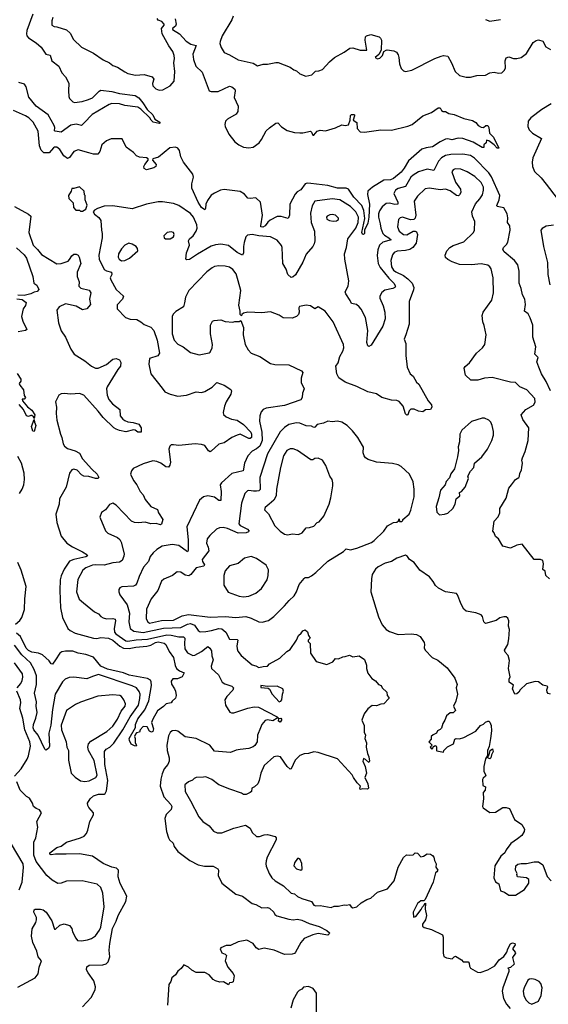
# Model space of a CAD drawing. Extents: x 2056909 to 2160450, y 827444 to 1016825.
# Tile 479 of 501: x 2126222 to 2131116, y 988792 to 997915. Entities that reach past the tile are written whole.
import ezdxf

# ---------------------------------------------------------------- set-up
doc = ezdxf.new("R2010")
doc.units = 0

msp = doc.modelspace()

# ---------------------------------------------------------------- linework, layer by layer
at = {"layer": '0CON10XD'}
for points in [[(2126343.3, 997965), (2126288.2, 997815), (2126284.6, 997785), (2126290, 997765), (2126305, 997747.3), (2126375, 997702.3), (2126421.3, 997661.3), (2126465, 997595.6), (2126506, 997586), (2126519.5, 997535), (2126584.7, 997484.7), (2126613.8, 997423.8), (2126646, 997385), (2126676.4, 997326.4), (2126672.9, 997255), (2126676, 997205), (2126684.4, 997184.4), (2126713.8, 997155), (2126728.3, 997148.3), (2126801.4, 997158.6), (2126860.8, 997175), (2126895, 997192.2), (2126956.9, 997253.1), (2126975, 997263.1), (2127075, 997249.5), (2127145, 997231.2), (2127292.9, 997212.9), (2127325, 997192.2), (2127363.5, 997145), (2127402.2, 997082.2), (2127454, 997035), (2127474.3, 996994.3), (2127520, 996965), (2127520, 996955), (2127515, 996953.8), (2127458, 996965), (2127438, 996985), (2127428, 997005), (2127345, 997086), (2127315, 997103.3), (2127195, 997120.6), (2127145, 997136.9), (2127075, 997137.3), (2127050.1, 997129.9), (2126892.6, 997037.4), (2126819.2, 996960.8), (2126795, 996936), (2126746.2, 996946.2), (2126695, 996937.7), (2126605, 996873.5), (2126551.7, 996881.7), (2126545.6, 996885.6), (2126547.1, 996915), (2126540.4, 996935), (2126485, 997034.7), (2126373.9, 997113.9), (2126307.3, 997197.3), (2126281.8, 997291.8), (2126266.4, 997316.4), (2126215, 997334.5)], [(2128197.9, 997947.9), (2128185.9, 997914.1), (2128098.1, 997765), (2128078.3, 997711.7), (2128075.8, 997695), (2128086.1, 997656.1), (2128115, 997610), (2128165, 997590), (2128244.2, 997544.2), (2128385, 997511.2), (2128425, 997487.5), (2128475, 997504), (2128517.3, 997502.7), (2128595, 997520), (2128615, 997519.2), (2128727.5, 997475), (2128759.3, 997449.3), (2128785, 997440), (2128815, 997413.8), (2128871.7, 997391.7), (2128925.9, 997404.1), (2128961.7, 997438.3), (2128992.5, 997442.5), (2129025, 997453.3), (2129090, 997525), (2129135.9, 997564.1), (2129225, 997613.8), (2129278.3, 997651.7), (2129305, 997653.8), (2129375, 997632.9), (2129437.5, 997632.5), (2129420, 997725), (2129423.3, 997755), (2129432.5, 997765), (2129473.2, 997776.8), (2129550.8, 997755), (2129562.5, 997745), (2129570.4, 997725), (2129567.5, 997632.5), (2129547.6, 997592.4), (2129512, 997565), (2129535, 997553.9), (2129555, 997560), (2129580.6, 997585), (2129595, 997620), (2129615, 997633.3), (2129625, 997636.7), (2129685, 997627.5), (2129710, 997615), (2129725, 997590), (2129733.3, 997565), (2129738.8, 997505), (2129753.9, 997463.9), (2129775, 997440), (2129793.9, 997433.9), (2129851.7, 997448.3), (2130065, 997556), (2130125, 997578.8), (2130145, 997583.8), (2130185, 997576), (2130220.8, 997515), (2130254.4, 997434.4), (2130295, 997398), (2130355, 997382.5), (2130395, 997382.5), (2130455, 997399.2), (2130535, 997400.6), (2130575, 997421.4), (2130615, 997429.2), (2130655, 997420), (2130685, 997424.3), (2130708.8, 997445), (2130720.8, 997465), (2130716.9, 997535), (2130727.1, 997562.9), (2130749.7, 997569.7), (2130795, 997557.1), (2130825, 997555.7), (2130865, 997566), (2130915, 997603.3), (2130976.2, 997705), (2131005, 997724), (2131025, 997728), (2131065, 997717.5), (2131092.6, 997662.6), (2131135, 997638.6)], [(2126528.6, 997935), (2126520, 997905), (2126521.2, 997865), (2126541.4, 997851.4), (2126565, 997849.4), (2126655, 997820.8), (2126690.9, 997790.9), (2126720.9, 997730.9), (2126795, 997660), (2126905, 997605.8), (2126995, 997544), (2127055, 997514), (2127085, 997491.2), (2127127.5, 997475), (2127195, 997430.8), (2127225, 997415.8), (2127295, 997400), (2127375, 997408.1), (2127448.8, 997385), (2127464.4, 997365), (2127453.3, 997325), (2127455, 997303.3), (2127483.4, 997273.4), (2127515, 997260.8), (2127547.5, 997265), (2127615, 997302), (2127651.9, 997345), (2127657.3, 997435), (2127648, 997515), (2127654.7, 997555), (2127652.1, 997585), (2127639.5, 997619.5), (2127601.8, 997671.8), (2127542.9, 997785), (2127536.7, 997835), (2127561.2, 997865), (2127561.2, 997875), (2127538.3, 997898.3), (2127505, 997912), (2127494.1, 997925)], [(2127662.7, 997922.7), (2127672.3, 997875), (2127665.2, 997854.8), (2127638, 997835), (2127637.5, 997825), (2127702, 997785), (2127762.5, 997715), (2127807.1, 997687.1), (2127856, 997675), (2127826.5, 997595), (2127830, 997545), (2127854.4, 997485), (2127910.3, 997430.3), (2127976.1, 997256.1), (2127995, 997248.8), (2128059.1, 997250.9), (2128165, 997298.1), (2128185, 997294.3), (2128212.9, 997272.9), (2128217.1, 997255), (2128208.6, 997195), (2128243.8, 997115), (2128241.2, 997065), (2128225, 997041.2), (2128146.1, 996993.9), (2128127.5, 996975), (2128120, 996945), (2128123.8, 996925), (2128158, 996855), (2128214.2, 996785), (2128252, 996755), (2128295, 996735.6), (2128345, 996728.5), (2128385, 996735.6), (2128440.8, 996775), (2128462.5, 996805), (2128503.3, 996885), (2128536, 996914), (2128595, 996956.7), (2128610.7, 996960.7), (2128645, 996922.5), (2128698.3, 996888.3), (2128765, 996870), (2128816.4, 996866.4), (2128845, 996866.2), (2128915, 996881.2), (2128924.1, 996874.1), (2128935, 996846.7), (2128945, 996846), (2128975, 996881.4), (2129005, 996892.5), (2129055, 996884), (2129145.9, 996914.1), (2129205, 996942.5), (2129236.4, 996936.4), (2129265, 996940), (2129282, 996985), (2129283.6, 997026.4), (2129294.5, 997035.5), (2129316, 997036), (2129323, 997033), (2129322.5, 997025), (2129308.8, 996985), (2129342.5, 996962.5), (2129346.7, 996906.7), (2129375, 996876.7), (2129415, 996873.8), (2129565, 996896), (2129665, 996891.2), (2129815, 996928.6), (2129855, 996944.2), (2129955, 997025.8), (2130035, 997056.2), (2130095, 997100), (2130115, 997098.8), (2130126.7, 997075), (2130144.1, 997064.1), (2130165, 997063.3), (2130195, 997046.2), (2130245, 997036.2), (2130335, 996998.8), (2130415, 996980), (2130445, 996962.5), (2130466.1, 996936.1), (2130495, 996918.8), (2130515, 996916.7), (2130537.5, 996935), (2130556.2, 996936.2), (2130565.9, 996915.9), (2130572, 996865), (2130607.8, 996827.8), (2130656.7, 996725), (2130643.3, 996725), (2130616.2, 996756.2), (2130565, 996792.5), (2130545, 996800), (2130540, 996775), (2130520, 996755), (2130518.3, 996731.7), (2130505, 996730), (2130419.4, 996779.4), (2130323.5, 996813.5), (2130282.7, 996817.3), (2130222.3, 996802.3), (2130185, 996810), (2130165, 996807.1), (2130115, 996784.4), (2130045, 996737.1), (2129985, 996729.4), (2129944.6, 996715.4), (2129822, 996608), (2129781.7, 996538.3)], [(2130535, 997916.2), (2130575, 997902), (2130673, 997917)], [(2131142.5, 997135), (2131055, 997083.8), (2130953.6, 997006.4), (2130930.4, 996975), (2130925.4, 996925), (2130939.5, 996895), (2130968.6, 996865), (2131053.9, 996813.9), (2130972.3, 996635), (2130965.4, 996595), (2130968.9, 996555), (2130989.5, 996509.5), (2131050.2, 996450.2), (2131095, 996390.8), (2131330, 996085)], [(2129781.7, 996538.3), (2129755, 996502.7), (2129684.3, 996445), (2129655, 996432.9), (2129595, 996426.9), (2129488.5, 996365), (2129444.5, 996325), (2129441.8, 996295), (2129459.8, 996205), (2129454.7, 996085.3), (2129445, 996031.2), (2129414.2, 995965), (2129414, 995935), (2129405, 995923.8), (2129395, 995928.8), (2129389.4, 995945), (2129417.9, 996072.1), (2129408.7, 996148.7), (2129389.2, 996195), (2129315, 996272.1), (2129267.2, 996345), (2129245, 996353.8), (2129165, 996354.8), (2129075, 996378.4), (2128917.1, 996397.1), (2128885, 996400.4), (2128866.4, 996393.6), (2128825, 996338.5), (2128790.9, 996319.1), (2128771.3, 996298.7), (2128724.3, 996205), (2128720, 996105), (2128707.5, 996072.5), (2128643.2, 996093.2), (2128605, 996092.5), (2128540.9, 996059.1), (2128519.6, 996040.4), (2128494.4, 996005), (2128472.8, 995992.8), (2128456.2, 995995), (2128454.6, 996004.6), (2128470, 996105), (2128452.9, 996225), (2128410, 996265), (2128355, 996257.5), (2128335, 996260.6), (2128305, 996297.3), (2128265, 996322.3), (2128116.6, 996343.4), (2128080, 996335), (2128025, 996309.4), (2127995, 996288.6), (2127960.9, 996239.1), (2127945.4, 996205), (2127942, 996165), (2127935, 996153.8), (2127905, 996174.4), (2127875, 996223.1), (2127817.5, 996355), (2127816.4, 996395), (2127831.9, 996455), (2127826.7, 996485), (2127738.6, 996595), (2127714.3, 996645), (2127703, 996703), (2127685, 996726), (2127664.1, 996734.1), (2127612.1, 996727.9), (2127508.1, 996641.9), (2127455, 996626), (2127451.3, 996615), (2127484.6, 996575), (2127483.1, 996555), (2127465, 996541.8), (2127395, 996524.5), (2127375.8, 996535), (2127370.9, 996555), (2127379.6, 996575), (2127412.6, 996615), (2127411.4, 996625), (2127395, 996636), (2127332.1, 996642.1), (2127304.4, 996654.4), (2127275, 996686.2), (2127207.5, 996735), (2127171.7, 996811.7), (2127069.3, 996810.7), (2127025.9, 996794.1), (2126984.3, 996755.7), (2126964.2, 996695), (2126945, 996669.2), (2126905, 996668.6), (2126862, 996682), (2126765, 996710), (2126725, 996694.2), (2126685, 996637.3), (2126665, 996628.5), (2126632.1, 996655), (2126595, 996712.9), (2126565, 996733.1), (2126545, 996734.3), (2126535, 996728.6), (2126495, 996681.2), (2126445, 996682.8), (2126421.8, 996705), (2126406.5, 996745), (2126393.8, 996883.8), (2126347.1, 996965), (2126305.7, 997005), (2126275, 997025.6), (2126165, 997072.9)], [(2131137.3, 994475), (2131095, 994563.8), (2131052.5, 994635), (2131028, 994695), (2131010, 994745), (2131022.5, 994785), (2130990, 994815), (2131000, 994885), (2130974.4, 994974.4), (2130971.9, 995085), (2130948, 995152), (2130930.3, 995190.3), (2130895.9, 995215.9), (2130906.2, 995275), (2130897.5, 995325), (2130876.1, 995366.1), (2130865.8, 995425), (2130847.5, 995475), (2130845.6, 995585.6), (2130834.5, 995644.5), (2130802.7, 995682.7), (2130707.5, 995765), (2130693.8, 995785), (2130701.2, 995805), (2130728.3, 995831.7), (2130740.9, 995855), (2130762.7, 995965), (2130758.6, 996005), (2130737.1, 996035), (2130741.8, 996078.2), (2130734.6, 996115), (2130703.4, 996173.4), (2130642, 996185), (2130640, 996195), (2130661.1, 996245), (2130666.2, 996285), (2130589.7, 996459.7), (2130565.2, 996495.1), (2130432.3, 996632.3), (2130395, 996656.2), (2130325, 996668.9), (2130215, 996667.6), (2130163.9, 996656.1), (2130126.2, 996633.8), (2130099.1, 996605), (2130055, 996516.9), (2129995, 996530), (2129913.9, 996506.1), (2129865, 996476), (2129842.8, 996455), (2129795, 996370), (2129725, 996350), (2129700, 996335), (2129684.6, 996305), (2129724.6, 996225), (2129724.4, 996205.6), (2129696.1, 996203.9), (2129645, 996215.4), (2129615, 996211.5), (2129578.8, 996181.2), (2129554.6, 996145), (2129543.8, 996116.2), (2129542.7, 996085), (2129560.3, 996025), (2129564.8, 995984.8), (2129584.7, 995935), (2129598.9, 995918.9), (2129640.9, 995895), (2129662, 995875), (2129585, 995852.8), (2129553.4, 995826.6), (2129537.3, 995782.7), (2129531.1, 995731.1), (2129540.3, 995655), (2129558.3, 995618.3), (2129639.6, 995519.6), (2129686.7, 995475), (2129700.8, 995445), (2129695, 995434.2), (2129676.6, 995423.4), (2129601.3, 995408.7), (2129573.6, 995386.4), (2129555.8, 995355), (2129557.1, 995335), (2129587.8, 995265), (2129603.6, 995205), (2129604.4, 995145), (2129584.5, 995075), (2129475, 994900), (2129455, 994886.7), (2129445, 994893.3), (2129436.7, 994925), (2129444.6, 995035), (2129423.5, 995155), (2129385, 995232), (2129365.4, 995255.4), (2129340, 995275), (2129295.7, 995285.7), (2129283.1, 995313.1), (2129241.5, 995375), (2129234.4, 995395), (2129262.4, 995447.6), (2129269.4, 995495), (2129232.9, 995695), (2129228.9, 995745), (2129246.8, 995803.2), (2129259.7, 995885), (2129335, 995983.8), (2129357.1, 996035), (2129358.3, 996085), (2129335.8, 996135), (2129285, 996184.1), (2129185, 996245.3), (2129115, 996253.9), (2128955, 996234.2), (2128930.5, 996189.5), (2128916, 996124), (2128920.4, 996035), (2128950.8, 995955), (2128954, 995865), (2128948.8, 995838.8), (2128936.8, 995813.2), (2128875, 995743.8), (2128845, 995670), (2128775, 995552), (2128755, 995534.2), (2128735, 995528), (2128704.3, 995554.3), (2128690, 995605), (2128659.2, 995655), (2128651.1, 995805), (2128644.6, 995824.6), (2128605, 995871.2), (2128545, 995902.7), (2128435, 995911.6), (2128374.4, 995925.6), (2128330, 995920), (2128315, 995903.8), (2128299.4, 995850.6), (2128293.6, 995813.6), (2128295.6, 995754.4), (2128285, 995734), (2128235, 995758.5), (2128155, 995824.2), (2128085, 995836.9), (2128035, 995830.5), (2127995, 995817.5), (2127867.1, 995742.9), (2127795, 995693.5), (2127769.3, 995689.3), (2127760, 995695), (2127766.9, 995755), (2127794.2, 995825), (2127786.2, 995865), (2127795.6, 995885), (2127827.5, 995912.5), (2127857.5, 995955), (2127866.4, 995985), (2127862.2, 996015), (2127832.9, 996085), (2127805, 996120.9), (2127694.6, 996194.6), (2127645, 996212.9), (2127545, 996228.1), (2127505, 996227.8), (2127395, 996206.2), (2127265, 996163.1), (2127085, 996192), (2127003.6, 996186.4), (2126943, 996167), (2126915, 996150), (2126902.5, 996135), (2126913.6, 996113.6), (2126953.9, 996083.9), (2126974, 996055), (2126978.2, 995965), (2126985.5, 995935), (2126986.2, 995895), (2126954.6, 995735), (2126957.5, 995695), (2127005, 995600.5), (2127025, 995586.8), (2127072, 995575), (2127075.6, 995555), (2127060.4, 995525), (2127065, 995504), (2127116.2, 995415), (2127183.3, 995355), (2127173.3, 995325), (2127125, 995272.5), (2127124, 995235), (2127202.5, 995155), (2127245, 995142), (2127305.9, 995135.9), (2127345, 995116.2), (2127375, 995092), (2127436.6, 995066.6), (2127465, 995036.2), (2127494.4, 994945), (2127518, 994825), (2127500, 994800), (2127423.3, 994775), (2127418.6, 994725), (2127436, 994635), (2127541.4, 994501.4)], [(2131127.5, 992735), (2131094.2, 992764.2), (2131086.7, 992805), (2131065, 992820), (2131072.5, 992875), (2131066, 992906), (2131045, 992913.3), (2130984.2, 992914.2), (2130875, 993056.2), (2130825, 993046.2), (2130765, 993020), (2130696.4, 993036.4), (2130656.4, 993106.4), (2130627, 993127), (2130615, 993160), (2130602.5, 993175), (2130615, 993270), (2130650.7, 993309.3), (2130666.7, 993345), (2130666.7, 993385), (2130725, 993482.5), (2130751.2, 993575), (2130775.7, 993604.3), (2130812.5, 993655), (2130843.3, 993675), (2130848.8, 993685), (2130851.2, 993715), (2130867.3, 993742.7), (2130872, 993765), (2130878, 993805), (2130872, 993835), (2130876, 993855), (2130902, 993915), (2130930.8, 994015), (2130935.7, 994135), (2130879.8, 994209.8), (2130865.8, 994255), (2130908, 994302), (2130979.2, 994345), (2130995, 994372.5), (2130992.9, 994405), (2130916, 994485), (2130853.3, 994515), (2130812.3, 994552.3), (2130765, 994556), (2130595, 994599.4), (2130525, 994592.5), (2130465, 994574.2), (2130397.5, 994575), (2130350.3, 994620.3), (2130336, 994685), (2130345, 994702), (2130386.2, 994735), (2130452.5, 994825), (2130508, 994875), (2130527.5, 994905), (2130540.8, 994995), (2130522.7, 995082.7), (2130510, 995115), (2130504, 995175), (2130514, 995205), (2130594.5, 995315.5), (2130610, 995385), (2130606.2, 995525), (2130586.2, 995606.2), (2130575, 995626), (2130555, 995641.9), (2130495, 995652), (2130405, 995645.3), (2130295, 995647.8), (2130225, 995670.9), (2130185, 995692.9), (2130165, 995711.2), (2130162.1, 995732.1), (2130175.5, 995775), (2130203.1, 995805), (2130235, 995824.5), (2130335, 995856.5), (2130422.9, 995945), (2130432.9, 995965), (2130436.7, 996045), (2130414.3, 996095), (2130407.8, 996135), (2130441.2, 996208.8), (2130483.3, 996256.7), (2130506.5, 996293.5), (2130516.9, 996335), (2130515.4, 996365), (2130495, 996406.9), (2130435, 996462.7), (2130365, 996506.2), (2130305, 996530.4), (2130255, 996532.5), (2130235, 996522.9), (2130223.5, 996505), (2130258.4, 996408.4), (2130304.3, 996345), (2130307.1, 996315), (2130295, 996291.2), (2130285, 996284), (2130265, 996285.7), (2130208.9, 996328.9), (2130165, 996344.5), (2130115, 996337.3), (2130015.7, 996354.3), (2129975, 996348), (2129905, 996281.4), (2129874.4, 996235), (2129888.9, 996105), (2129883.7, 996076.3), (2129870.8, 996065), (2129840.8, 996060.8), (2129765, 996085.4), (2129745, 996080.5), (2129730.5, 996065), (2129720.4, 995995), (2129734.6, 995955), (2129775, 995924.3), (2129805, 995923.2), (2129865, 995956.8), (2129885, 995955.5), (2129895, 995948.5), (2129905.3, 995925), (2129894.1, 995845.9), (2129862.2, 995805), (2129835, 995787.3), (2129795, 995777.7), (2129718, 995772), (2129690.6, 995759.4), (2129672.9, 995737.1), (2129656.8, 995685), (2129665.3, 995625), (2129682.9, 995595), (2129705, 995578.1), (2129775, 995546.1), (2129815, 995515.4), (2129855.4, 995475), (2129871.8, 995435), (2129868.5, 995411.5), (2129827.8, 995305), (2129829.4, 995095), (2129796.1, 994993.9), (2129782, 994955), (2129795.9, 994915.9), (2129796, 994805), (2129810, 994695), (2129838.8, 994635), (2129865, 994611.2), (2129895, 994556.7), (2129918.8, 994538.8), (2130004.3, 994384.3), (2130035.4, 994345.4), (2130038.1, 994325), (2130025, 994302), (2129980.7, 994299.3), (2129955, 994283.3), (2129915, 994286.7), (2129875, 994306.7), (2129845, 994306.2), (2129828.8, 994291.2), (2129816, 994255), (2129805, 994252), (2129795, 994262.5), (2129772, 994335), (2129735, 994378.8), (2129715, 994388), (2129665, 994391.4), (2129575, 994414.3), (2129525, 994450), (2129445, 994465.7), (2129345, 994517.5), (2129235, 994557.5), (2129177.9, 994597.9), (2129157, 994633), (2129150, 994705), (2129172, 994735), (2129185.8, 994795), (2129212.9, 994845), (2129222.5, 994875), (2129220.8, 994905), (2129124.3, 995115), (2129050, 995215), (2128985, 995256), (2128955, 995237.1), (2128915, 995264), (2128875, 995268.8), (2128811.7, 995258.3), (2128806, 995245), (2128810, 995205), (2128802, 995185), (2128785, 995166.2), (2128745, 995149.2), (2128661.7, 995151.7), (2128625, 995178), (2128545, 995208.8), (2128465, 995198), (2128335, 995206.7), (2128293, 995197), (2128280, 995185), (2128275, 995170), (2128262.5, 995185), (2128262.5, 995215), (2128250.8, 995270.8), (2128269.5, 995405), (2128245.4, 995495), (2128225, 995560.8), (2128195, 995601.4), (2128165, 995621.4), (2128125, 995632.9), (2128065.8, 995634.2), (2128025, 995627.5), (2128005, 995617.5), (2127955, 995578), (2127786.7, 995405), (2127756.7, 995345), (2127749.3, 995290.7), (2127737.5, 995255), (2127668.3, 995211.7), (2127643.2, 995186.8), (2127633.1, 995165), (2127634.6, 995004.6), (2127652.2, 994945), (2127685, 994908.9), (2127735, 994884.3), (2127802.2, 994832.2), (2127885, 994811.4), (2127975, 994829.2), (2127985, 994836.2), (2128004.3, 994875), (2128007.1, 994905), (2127990, 995005), (2127988, 995055), (2127990, 995085), (2128008.3, 995121.7), (2128021.7, 995128.3), (2128085, 995133.3), (2128125, 995120), (2128196.2, 995113.8), (2128215, 995120), (2128255, 995120), (2128268.3, 995128.3), (2128293, 995063), (2128291.2, 994995), (2128311.2, 994905), (2128336.7, 994855), (2128365, 994826.2), (2128445, 994796), (2128545, 994729.2), (2128585, 994719.4), (2128715, 994718.6), (2128831.2, 994661.2), (2128843.8, 994645), (2128828.8, 994595), (2128828.8, 994555), (2128856.2, 994495), (2128840, 994455), (2128837.5, 994415), (2128825.5, 994394.5), (2128675, 994339.2), (2128504.4, 994315.6), (2128475, 994302), (2128458.5, 994281.5), (2128445.7, 994245), (2128443.3, 994195), (2128464.2, 994094.2), (2128466.5, 994015), (2128447, 993965), (2128415, 993937.6), (2128373.6, 993916.4), (2128334.5, 993875), (2128302.1, 993805), (2128290.8, 993735), (2128185, 993711.9), (2128089.2, 993625), (2128079.4, 993605), (2128086.9, 993545), (2128085, 993461.2), (2128065, 993461.1), (2128025, 993491.1), (2127965, 993504.2), (2127924.1, 993495.9), (2127885.9, 993464.1), (2127770.6, 993215), (2127781.6, 993095), (2127782.1, 992997.9), (2127775.8, 992985), (2127695, 993044.6), (2127635, 993051.2), (2127541.8, 993038.2), (2127492.8, 993007.2), (2127458, 992975), (2127429.7, 992940.3), (2127416, 992895), (2127368.7, 992841.3), (2127326.9, 992755), (2127307.9, 992695), (2127295, 992676.7), (2127275, 992665.5), (2127168.8, 992661.2), (2127148.8, 992651.2), (2127140, 992635), (2127138.8, 992615), (2127148, 992585), (2127217.3, 992495), (2127237.9, 992415), (2127234, 992335), (2127244.7, 992274.7), (2127280.1, 992250.1), (2127365, 992237.1), (2127555, 992278.6), (2127715, 992283.4), (2127775, 992314.8), (2127805, 992321.5), (2127840.8, 992305), (2127873.5, 992255), (2127894, 992244), (2127945, 992245.3), (2127996.9, 992256.9)], [(2126785, 996140), (2126805, 996142.5), (2126835, 996160), (2126847, 996197), (2126830, 996245), (2126830, 996285), (2126823, 996293), (2126820, 996325), (2126775, 996367.5), (2126725, 996350), (2126705, 996350), (2126700, 996325), (2126673, 996287), (2126678.3, 996258.3), (2126718.3, 996218.3), (2126720, 996175), (2126741.7, 996151.7), (2126775, 996150), (2126785, 996140)], [(2126173.7, 996183.7), (2126305, 996113.3), (2126325.4, 996095.4), (2126306, 995945), (2126345.8, 995825), (2126386.7, 995786.7), (2126425, 995738.6), (2126565, 995652.5), (2126607.5, 995655), (2126671.1, 995678.9), (2126685, 995692), (2126705, 995728), (2126725, 995741.4), (2126745, 995742.5), (2126764.3, 995734.3), (2126774.3, 995715), (2126787.1, 995655), (2126755.5, 995575), (2126754.6, 995534.6), (2126774.3, 995485), (2126768.8, 995445), (2126789.2, 995429.2), (2126865, 995408), (2126880.8, 995385), (2126870, 995325), (2126877.5, 995275), (2126845, 995236), (2126805, 995227.5), (2126745, 995261.9), (2126645, 995283.1), (2126586.7, 995255), (2126566.7, 995225), (2126580.6, 995105), (2126605, 995031.2), (2126646.2, 994975), (2126695, 994862.5), (2126726.2, 994815), (2126825, 994754), (2126886.7, 994705), (2126925, 994686), (2126950, 994685), (2127025, 994722), (2127085, 994769.2), (2127115, 994776), (2127146.7, 994765), (2127158.3, 994738.3), (2127156.1, 994706.1), (2127130, 994675), (2127032, 994515), (2127026, 994495), (2127032, 994435), (2127048.8, 994395), (2127081.2, 994355), (2127148.8, 994305), (2127153.8, 994245), (2127176.2, 994215), (2127195, 994200.8), (2127225, 994190), (2127274.3, 994184.3), (2127325, 994168.8), (2127346.7, 994135), (2127347.5, 994095), (2127315, 994092.7), (2127290.9, 994110.9), (2127275, 994114.4), (2127205, 994097.8), (2127145, 994108), (2127115, 994120.6), (2127093.1, 994135), (2126995, 994230), (2126949, 994289), (2126815, 994436.2), (2126775, 994451.1), (2126695, 994444.3), (2126635, 994451.2), (2126605, 994450), (2126585, 994437.5), (2126553.8, 994375), (2126563.9, 994323.9), (2126560.8, 994265), (2126566.9, 994205), (2126598.9, 994075), (2126611.9, 994045), (2126624.4, 993985), (2126637.1, 993965), (2126665, 993943.3), (2126735, 993921.5), (2126775, 993897.8), (2126802.7, 993845), (2126889.5, 993749.5), (2126939.2, 993705), (2126956, 993675), (2126945, 993663.8), (2126925, 993664.3), (2126862.8, 993682.8), (2126817.3, 993687.3), (2126795, 993699.2), (2126755, 993741.8), (2126725, 993750), (2126705.8, 993745), (2126683.2, 993715), (2126653.1, 993585), (2126591.4, 993475), (2126588.6, 993425), (2126555.6, 993335), (2126565.5, 993255.5), (2126605, 993131.2), (2126657.5, 993065), (2126711.4, 993031.4), (2126805, 992985.5), (2126845, 992959.2), (2126848.8, 992948.8), (2126835, 992937.5), (2126724.8, 992915.2), (2126685, 992897.5), (2126633.4, 992825), (2126605, 992762), (2126595.9, 992725), (2126593.1, 992625), (2126600.5, 992465), (2126617.2, 992375), (2126668.2, 992275), (2126688.9, 992255), (2126735, 992230), (2126905, 992184.4), (2126935, 992181.9), (2126975, 992190.3), (2127045, 992185.2), (2127084.6, 992165), (2127149.9, 992109.9), (2127182.2, 992092.2), (2127235, 992089.1), (2127298.7, 992101.3), (2127400.5, 992109.5), (2127435, 992119), (2127479.6, 992145), (2127505, 992151.5), (2127558.6, 992138.6), (2127574.6, 992125), (2127605, 992062.5), (2127645.3, 992005.3), (2127661.3, 991931.3), (2127672.9, 991905), (2127701.7, 991881.7), (2127744, 991865), (2127725, 991826.2), (2127682.1, 991807.9), (2127641.2, 991808.8), (2127625, 991786.7), (2127627.2, 991757.2), (2127656.9, 991715), (2127665, 991692.5), (2127672.5, 991655), (2127665, 991627.5), (2127635, 991602.5), (2127623.8, 991585), (2127578.8, 991575), (2127555, 991550.8), (2127497.4, 991512.6), (2127454, 991435), (2127443.8, 991405), (2127461.4, 991345), (2127455, 991318.8), (2127443.9, 991313.9), (2127425, 991323.3), (2127402.5, 991362.5), (2127365, 991366.7), (2127337.5, 991335), (2127330, 991315), (2127305, 991306.2), (2127294.1, 991295.9), (2127283.8, 991275), (2127291.2, 991255), (2127292.5, 991215), (2127302.5, 991195), (2127300, 991185), (2127285, 991186.7), (2127254.2, 991204.2), (2127237.9, 991237.9), (2127236.7, 991255), (2127294.3, 991355.7), (2127295.5, 991385), (2127315, 991438.1), (2127380.8, 991519.3), (2127417.5, 991605), (2127441.3, 991745), (2127440, 991780), (2127433.3, 991795), (2127405, 991812), (2127235, 991842.6), (2127182.3, 991862.3), (2127035, 991899), (2126974.7, 991925), (2126905, 992010), (2126835, 992033.7), (2126765, 992044.7), (2126715, 992064.6), (2126645, 992063.9), (2126612.4, 992057.6), (2126595, 992044.4), (2126554.6, 991985.4), (2126525, 991943.8), (2126515, 991946.2), (2126496, 991976), (2126435, 992030.4), (2126395.3, 992045.3), (2126335, 992054.3), (2126305, 992069.6), (2126282.5, 992092.5), (2126229, 992199), (2126192.3, 992232.3)], [(2129125, 996049.1), (2129155, 996052.2), (2129173.8, 996065), (2129174, 996075), (2129145.3, 996105.3), (2129115, 996111.5), (2129092.4, 996107.6), (2129068.8, 996095), (2129062, 996085), (2129065.8, 996065.8), (2129090, 996055), (2129125, 996049.1)], [(2127615, 995884.2), (2127645, 995904), (2127652, 995925), (2127645, 995943.3), (2127625, 995951.2), (2127586.4, 995943.6), (2127558.3, 995911.7), (2127560, 995895), (2127572.5, 995885), (2127615, 995884.2)], [(2131165, 996012), (2131095, 996001.2), (2131059.5, 995980.5), (2131046, 995964), (2131070.9, 995815), (2131110, 995665), (2131110.6, 995555), (2131128.9, 995458.9)], [(2126191.9, 995801.9), (2126265, 995737.5), (2126285.3, 995705), (2126342.9, 995535), (2126354.5, 995474.5), (2126380, 995455), (2126398.8, 995415), (2126385, 995397.5), (2126355, 995390), (2126326, 995374), (2126265, 995361.1), (2126205, 995362.5)], [(2127165, 995680), (2127195, 995682.9), (2127238.8, 995705), (2127315, 995772.5), (2127313.8, 995795), (2127300, 995815), (2127265, 995836), (2127233.6, 995843.6), (2127195, 995826.2), (2127165, 995791.2), (2127138.6, 995745), (2127134.4, 995715), (2127144.4, 995695), (2127165, 995680)], [(2126195, 995330), (2126245, 995322.9), (2126281.2, 995295), (2126275, 995267.5), (2126253.8, 995235), (2126240, 995165), (2126250.5, 995120.5), (2126287.5, 995045), (2126275.7, 995034.3), (2126208.1, 995021.9)], [(2126198.3, 994638.3), (2126233.3, 994585), (2126232.5, 994565), (2126217.5, 994545), (2126225, 994527.5), (2126257.5, 994485), (2126263, 994433), (2126276.7, 994415), (2126265, 994400), (2126245, 994400), (2126247.5, 994385), (2126295, 994328.8), (2126335, 994298), (2126363.8, 994255), (2126355, 994220), (2126350, 994235), (2126335, 994246.7), (2126325, 994248.8), (2126305, 994238), (2126285, 994246.2), (2126257.5, 994305), (2126218.6, 994348.6)], [(2127541.4, 994501.4), (2127565, 994466.7), (2127614.3, 994444.3), (2127685, 994427.1), (2127765.9, 994435.9), (2127855, 994467.5), (2127905, 994462.5), (2127935, 994470), (2128005, 994510.8), (2128046.4, 994553.6), (2128115, 994530), (2128178.3, 994488.3), (2128182.5, 994475), (2128176.7, 994445), (2128134.3, 994375), (2128117.5, 994335), (2128106.2, 994275), (2128108.3, 994258.3), (2128132.5, 994235), (2128184.2, 994214.2), (2128235, 994204), (2128295, 994163.1), (2128360.7, 994095), (2128368.6, 994075), (2128367.3, 994042.7), (2128356.1, 994033.9), (2128345, 994034.6), (2128265, 994074.4), (2128235, 994066.9), (2128185.6, 994044.4), (2128115, 993996), (2128065, 993982.5), (2127995, 993916.7), (2127985, 993912.5), (2127971.7, 993921.7), (2127935, 993969.2), (2127905, 993980.6), (2127845.6, 993985.6), (2127695, 993969.4), (2127647.6, 993977.6), (2127625, 993975.6), (2127611.9, 993965), (2127603.3, 993935), (2127618.1, 993815), (2127613.2, 993786.8), (2127599.7, 993770.3), (2127575, 993772), (2127527.6, 993807.6), (2127493.2, 993823.2), (2127455, 993829.2), (2127365, 993798.8), (2127273.6, 993756.4), (2127257.5, 993735), (2127247.5, 993705), (2127276.2, 993645), (2127306.2, 993605), (2127338, 993545), (2127364.4, 993514.4), (2127385, 993468.8), (2127435, 993404.4), (2127496.7, 993376.7), (2127508.6, 993345), (2127547.1, 993285), (2127535, 993242.5), (2127525, 993234.2), (2127485, 993246), (2127435, 993245.6), (2127385, 993258.2), (2127323.2, 993253.2), (2127285, 993255.4), (2127258.9, 993268.9), (2127115, 993416.9), (2127085, 993435.6), (2127055, 993424.2), (2127016, 993375), (2126979.7, 993350.3), (2126964.3, 993305), (2127018.1, 993178.1), (2127037.9, 993157.9), (2127128.9, 993118.9), (2127149.8, 993099.8), (2127163.1, 993073.1), (2127188.6, 992965), (2127187.1, 992945), (2127171.4, 992905), (2127145, 992888.5), (2127085, 992883.1), (2127005, 992861.8), (2126925, 992864.7), (2126895, 992860.2), (2126833.7, 992836.3), (2126806, 992814), (2126760.6, 992729.4), (2126749.2, 992615), (2126774.3, 992545), (2126812.4, 992512.4), (2126915, 992428.8), (2126950.9, 992410.9), (2126975, 992384.2), (2126993.7, 992373.7), (2127025, 992363.1), (2127085, 992366.9), (2127105, 992361.4), (2127110, 992345), (2127096.2, 992273.8), (2127099.4, 992239.4), (2127111.2, 992225), (2127205, 992159.3), (2127225, 992155.7), (2127300.4, 992169.6), (2127404.8, 992174.8), (2127585, 992216.2), (2127625, 992213.5), (2127695, 992197.4), (2127738.1, 992198.1), (2127752.7, 992185), (2127748.2, 992135), (2127752.2, 992085), (2127775, 992049.5), (2127825, 992025.5), (2127845, 992027.5), (2127905, 992062.1), (2127965, 992107.1), (2127983.1, 992093.1), (2127997.9, 992067.9), (2128002.7, 992022.7), (2128014.4, 991985), (2128007.5, 991965), (2127994.3, 991925), (2127997.5, 991905), (2128064.2, 991844.2), (2128098, 991778), (2128120.2, 991760.2), (2128185, 991739.5), (2128201.1, 991725), (2128196.9, 991703.1), (2128140, 991645), (2128121.2, 991615), (2128126.7, 991565), (2128168.3, 991498.3), (2128181.7, 991491.7), (2128205, 991492), (2128334.5, 991535.5), (2128392.1, 991547.9), (2128434.5, 991545.5), (2128607.5, 991455), (2128620, 991440), (2128640, 991445), (2128647.5, 991435), (2128647.5, 991425), (2128635, 991407.5), (2128617.5, 991415), (2128620, 991440), (2128605, 991442.5), (2128565, 991417.5), (2128515, 991428.6), (2128495, 991420.8), (2128464.6, 991385.4), (2128450.6, 991355), (2128424.2, 991285), (2128420.6, 991225), (2128399.3, 991190.7), (2128383.5, 991176.5), (2128345, 991161.1), (2128265, 991152.5), (2128225, 991145.8), (2128173.2, 991126.8), (2128025, 991139.2), (2127983, 991193), (2127855, 991256.7), (2127755, 991271.2), (2127685, 991322), (2127665, 991328.8), (2127635, 991326.2), (2127615, 991311.2), (2127598.9, 991281.1), (2127584.6, 991195), (2127587.5, 991145), (2127607.1, 991075), (2127607.1, 991045), (2127595, 991014), (2127561.4, 990975), (2127541.3, 990928.7), (2127527.9, 990877.9), (2127523.1, 990815), (2127555.4, 990715), (2127620.9, 990645), (2127632.1, 990625), (2127625, 990597.5), (2127577.4, 990552.6), (2127566.2, 990513.8), (2127582.9, 990392.9), (2127599.5, 990335), (2127610, 990315), (2127643.6, 990285), (2127651.5, 990255), (2127685, 990208.6), (2127798.8, 990125), (2127875, 990084.4), (2127933, 990073), (2128015, 990071.2), (2128057.7, 990047.7), (2128063.3, 990035), (2128059.2, 989985), (2128094.2, 989914.2), (2128223.3, 989813.3), (2128285, 989795.7), (2128375, 989725.6), (2128407.8, 989717.8), (2128465, 989687.5), (2128515, 989688.6), (2128535, 989682.5), (2128575, 989646), (2128583.5, 989623.5), (2128602.3, 989612.3), (2128715, 989580), (2128754.1, 989575.9), (2128795, 989580), (2128835, 989572.7), (2128901.1, 989541.1), (2128995, 989511.8), (2129066.4, 989476.4), (2129089.2, 989455), (2129088.8, 989445), (2129076.5, 989433.5), (2128985, 989450), (2128935, 989436.9), (2128857, 989403), (2128825.9, 989364.1), (2128775, 989276.2), (2128765, 989264), (2128745, 989256), (2128675, 989252.5), (2128577.5, 989295), (2128485, 989313.3), (2128435, 989300), (2128412, 989315), (2128384, 989355), (2128325, 989386), (2128245, 989371.2), (2128175, 989337.5), (2128133.6, 989336.4), (2128083, 989317), (2128077.5, 989305), (2128095, 989270), (2128126.1, 989256.1), (2128136.7, 989245), (2128123.3, 989195), (2128150, 989135), (2128197.3, 989077.3), (2128208, 989055), (2128198.3, 989001.7), (2128187, 988993), (2128165, 988990), (2128155, 988972.5), (2128109.3, 988999.3), (2128075, 988996.7), (2128035, 989008.8), (2128015, 989021.2), (2127975, 989066.2), (2127937.3, 989087.3), (2127925, 989088), (2127855, 989088), (2127815, 989110), (2127785, 989136.7), (2127743, 989157), (2127716.4, 989123.6), (2127685, 989100), (2127663.9, 989066.1), (2127631.2, 989038.8), (2127621.2, 989005), (2127604.3, 988975.7), (2127590, 988785)], [(2126355, 994100), (2126345, 994102.5), (2126332.5, 994145), (2126355, 994210), (2126358, 994185), (2126371.9, 994155), (2126355, 994100)], [(2130108.3, 993328.3), (2130155, 993333.3), (2130185, 993342.5), (2130232.5, 993385), (2130252.5, 993425), (2130263, 993477), (2130296.7, 993505), (2130292.5, 993535), (2130312.5, 993545), (2130345, 993582.5), (2130376.7, 993665), (2130372.5, 993685), (2130395, 993732.5), (2130426.7, 993765), (2130433.9, 993806.1), (2130501.2, 993865), (2130554.3, 993935.7), (2130592, 994015), (2130608, 994065), (2130609.5, 994099.5), (2130596.7, 994155), (2130583.3, 994185), (2130565, 994203.3), (2130525, 994222.5), (2130505, 994223.3), (2130405, 994191.2), (2130315, 994113.3), (2130297.1, 994075), (2130292.5, 994005), (2130281.7, 993958.3), (2130284, 993925), (2130276.7, 993865), (2130247.5, 993755), (2130215, 993707.5), (2130200.5, 993669.5), (2130170, 993635), (2130160, 993605), (2130116.7, 993555), (2130103.3, 993485), (2130077.5, 993405), (2130083, 993353), (2130108.3, 993328.3)], [(2127425, 992324.7), (2127535, 992348.1), (2127645, 992351.2), (2127725, 992392.9), (2127785, 992405.3), (2127985, 992380), (2128125, 992386.8), (2128222.4, 992377.6), (2128315, 992386.2), (2128365, 992370.9), (2128435, 992335.5), (2128465.9, 992334.1), (2128525, 992348), (2128574.5, 992385.5), (2128675, 992484.2), (2128715.8, 992535), (2128763.4, 992576.6), (2128785.6, 992614.4), (2128808.8, 992681.2), (2128855, 992736.2), (2128865, 992746.2), (2128895, 992748), (2128925, 992761.4), (2128965, 992792.9), (2129075, 992896.9), (2129220.8, 992989.2), (2129245, 993013.8), (2129285, 993002), (2129345, 993018), (2129478.6, 993071.4), (2129505, 993088.8), (2129593, 993177), (2129627.5, 993225), (2129683, 993257), (2129715, 993260), (2129728.3, 993271.7), (2129735, 993290), (2129740, 993265), (2129760, 993265), (2129770, 993275), (2129770, 993285), (2129827.5, 993335), (2129845, 993370), (2129874, 993495), (2129875.7, 993565), (2129863.9, 993633.9), (2129830, 993705), (2129755, 993776.7), (2129725, 993791.2), (2129675, 993803.8), (2129525, 993815.8), (2129449.3, 993839.3), (2129425, 993856.7), (2129412, 993875), (2129402.7, 993902.7), (2129403.8, 993955), (2129395, 993970), (2129354.1, 994044.1), (2129303.8, 994105), (2129255, 994156.2), (2129205, 994186.7), (2129165, 994196), (2129115, 994190.8), (2129075, 994195.8), (2129034.1, 994175.9), (2128976.4, 994163.6), (2128955, 994138.6), (2128945, 994135.7), (2128925, 994150), (2128875, 994151.9), (2128815.4, 994175.4), (2128785, 994180.6), (2128715, 994163.3), (2128675, 994136.9), (2128634, 994096), (2128517, 993893), (2128446.2, 993675), (2128448, 993562), (2128435, 993550.9), (2128415, 993546.5), (2128385.4, 993545.4), (2128345, 993554.2), (2128330.9, 993549.1), (2128305.8, 993524.2), (2128274.3, 993435), (2128250.6, 993245), (2128265, 993228.9), (2128331.4, 993195), (2128346.2, 993175), (2128341.4, 993168.6), (2128319.5, 993160.5), (2128245, 993157.1), (2128145, 993200), (2128105, 993210), (2128073, 993207), (2128045.7, 993194.3), (2127982.4, 993137.6), (2127959.2, 993105), (2127951.4, 993065), (2127968.6, 993028.6), (2127973.6, 992995), (2127912.5, 992915), (2127914.5, 992895), (2127931.9, 992865), (2127928, 992852), (2127855.8, 992835), (2127806.5, 992773.5), (2127787.4, 992762.6), (2127755, 992767.1), (2127715, 992797.5), (2127679.3, 992800.7), (2127635.5, 992764.5), (2127557.9, 992732.1), (2127535.8, 992714.2), (2127501.9, 992625), (2127440.9, 992549.1), (2127396.7, 992455), (2127394.5, 992365), (2127408.1, 992335), (2127425, 992324.7)], [(2128705, 993141.4), (2128745, 993150.8), (2128805, 993144.2), (2128838.3, 993161.7), (2128875, 993208), (2128905, 993208.8), (2128945, 993224), (2128975, 993256.2), (2128995.9, 993264.1), (2129037.5, 993315), (2129088, 993425), (2129104.3, 993485.7), (2129122, 993595), (2129121.2, 993625), (2129113.8, 993655), (2129094, 993685), (2129055.6, 993785.6), (2129025, 993833.8), (2128985, 993852), (2128955, 993848.1), (2128935, 993835.7), (2128916.9, 993836.9), (2128795, 993924.2), (2128755, 993938.5), (2128725, 993938.8), (2128696.9, 993925), (2128664.6, 993875), (2128635.6, 993765), (2128601.2, 993565), (2128596.6, 993503.4), (2128575.6, 993465), (2128532.9, 993427.1), (2128495.8, 993395), (2128490, 993375), (2128525, 993336.2), (2128585, 993226), (2128635, 993176), (2128675, 993149.2), (2128705, 993141.4)], [(2126221.2, 993525), (2126245.2, 993564.8), (2126260.2, 993605), (2126266.5, 993655), (2126262.8, 993715), (2126238.2, 993805), (2126205, 993866.9)], [(2128295, 992566.9), (2128345, 992572.9), (2128407.8, 992602.2), (2128462.5, 992645), (2128514, 992725), (2128524.2, 992765), (2128526.6, 992816.6), (2128502.7, 992862.7), (2128415, 992924), (2128365, 992940), (2128305, 992926), (2128243.6, 992876.4), (2128164, 992856), (2128125, 992808), (2128112.5, 992765), (2128111.2, 992675), (2128151.9, 992611.9), (2128255, 992572.9), (2128295, 992566.9)], [(2131135, 991666.2), (2131115, 991673.3), (2131106.7, 991685), (2131103.3, 991705), (2131111.2, 991735), (2131105, 991741.2), (2131065, 991750.8), (2131025, 991779.4), (2130995, 991783.1), (2130915, 991761.2), (2130855, 991706.2), (2130844, 991685), (2130825, 991670), (2130805, 991667.5), (2130786.2, 991715), (2130795, 991750), (2130755, 991777.5), (2130752.9, 991785), (2130752.5, 991805), (2130763.9, 991826.1), (2130748.8, 991905), (2130758.3, 991978.3), (2130743.3, 992025), (2130716.7, 992055), (2130710, 992075), (2130740, 992125), (2130751.7, 992178.3), (2130756.7, 992265), (2130748.8, 992295), (2130751.2, 992345), (2130740.5, 992370.5), (2130725, 992383.3), (2130705, 992383.8), (2130667.7, 992372.3), (2130635, 992350), (2130535, 992322), (2130518, 992335), (2130507.5, 992385), (2130495, 992402.5), (2130445, 992420), (2130355, 992433.8), (2130335, 992453.8), (2130308.8, 992498.8), (2130276.7, 992585), (2130265, 992600), (2130165, 992614), (2130098.3, 992648.3), (2130071.7, 992671.7), (2130049.7, 992709.7), (2130015, 992752), (2129926.1, 992816.1), (2129873.3, 992885), (2129832.5, 992915), (2129813, 992943), (2129795, 992952.5), (2129715, 992926.2), (2129665, 992896.7), (2129605, 992880), (2129540, 992845), (2129515.9, 992824.1), (2129486.7, 992775), (2129478.8, 992735), (2129474.2, 992615), (2129545, 992382.5), (2129577, 992307), (2129616.2, 992265), (2129645.7, 992245.7), (2129725, 992217.5), (2129845.7, 992224.3), (2129895, 992218.1), (2129930.2, 992200.2), (2129967.1, 992145), (2129970.8, 992125), (2129966, 992095), (2129976.2, 992075), (2130042.5, 992005), (2130092.3, 991982.3), (2130179.7, 991909.7), (2130251.2, 991815), (2130273.3, 991755), (2130263.8, 991725), (2130274, 991665), (2130259.7, 991600.3), (2130240, 991555), (2130257.5, 991515), (2130235, 991492.5), (2130208.3, 991491.7), (2130172.5, 991465), (2130158.8, 991425), (2130140, 991395), (2130128.3, 991351.7), (2130115, 991337.5), (2130090, 991325), (2130080, 991305), (2130049.3, 991290.7), (2130032.5, 991275), (2130031.7, 991248.3), (2130010, 991225), (2130040, 991195), (2130022.5, 991175), (2130035, 991160), (2130048.3, 991161.7), (2130051.7, 991178.3), (2130061.7, 991188.3), (2130075, 991190), (2130082.5, 991175), (2130080, 991145), (2130085, 991140), (2130145, 991130), (2130150, 991145), (2130175, 991170)], [(2126183.5, 992315), (2126225, 992348.8), (2126241.9, 992375), (2126268.4, 992451.6), (2126269.2, 992550.8), (2126282.5, 992665), (2126234.8, 992815), (2126205.5, 992885.5)], [(2127996.9, 992256.9), (2128065, 992273.8), (2128095, 992270), (2128129.6, 992239.6), (2128165, 992175.6), (2128235, 992173.8), (2128242, 992165), (2128233.3, 992115), (2128235.6, 992085), (2128243.4, 992063.4), (2128273.2, 992023.2), (2128375, 991936.7), (2128408.8, 991928.8), (2128435, 991913.3), (2128475, 991923.8), (2128515, 991924), (2128535, 991946), (2128631.1, 991998.9), (2128695, 992060), (2128725, 992080), (2128784.3, 992165), (2128805, 992210), (2128829.7, 992230.3), (2128845, 992253.8), (2128865, 992263.3), (2128886.7, 992245), (2128895, 992210), (2128912.5, 992185), (2128893.3, 992165), (2128893.8, 992155), (2128912, 992135), (2128914, 992045), (2128968.3, 991968.3), (2129065, 991941.2), (2129122.5, 991965), (2129145, 991997.5), (2129175, 991993.3), (2129215, 992013.3), (2129236.4, 992013.6), (2129276.2, 992026.2), (2129307, 992013), (2129365, 992020), (2129415, 991986.7), (2129432, 991935), (2129432.5, 991905), (2129445, 991861.2), (2129482.3, 991812.3), (2129515, 991790), (2129545, 991756.7), (2129570, 991745), (2129577.5, 991725), (2129620, 991685), (2129623.3, 991655), (2129640, 991635), (2129640, 991625), (2129595, 991576.7), (2129565, 991573.8), (2129525, 991558.8), (2129485, 991560), (2129445, 991530), (2129411.2, 991485), (2129391.2, 991425), (2129410, 991375), (2129412.5, 991315), (2129423.3, 991285), (2129416.7, 991255), (2129433.3, 991215), (2129430, 991175), (2129442.9, 991115), (2129455.6, 991085), (2129460, 991045), (2129455, 991032.5), (2129425, 991060), (2129405, 991070), (2129400, 991045), (2129420, 990995), (2129433.3, 990935), (2129416.7, 990895), (2129446.4, 990836.4), (2129452.5, 990795), (2129443, 990787), (2129395, 990790), (2129375, 990781.2), (2129371.2, 990795), (2129377.5, 990815), (2129345.8, 990845), (2129313.8, 990893.8), (2129300, 990920), (2129165, 991065.5), (2128985, 991124.5), (2128945, 991130.6), (2128895, 991115.6), (2128855, 991114), (2128815, 991096.2), (2128772, 991055), (2128735, 990973.3), (2128725, 990970), (2128698, 990995), (2128636.3, 991086.3), (2128605, 991092.9), (2128575, 991084.4), (2128484.6, 991005), (2128455.5, 990935), (2128439.2, 990865), (2128425.6, 990834.4), (2128395, 990806.7), (2128372.5, 990795), (2128367.5, 990765), (2128357.5, 990755), (2128320, 990735), (2128295, 990736.7), (2128275, 990750), (2128167.5, 990785), (2128066.4, 990826.4), (2128000, 990875), (2127945, 990901.4), (2127925, 990895.7), (2127855.7, 990894.3), (2127836.2, 990885), (2127821.4, 990868.6), (2127785, 990852.5), (2127750.8, 990825), (2127753.8, 990763.8), (2127805, 990678), (2127880.2, 990530.2), (2127916.6, 990486.6), (2127975.5, 990445.5), (2128016.4, 990396.4), (2128050.9, 990380.9), (2128095, 990380.9), (2128203.3, 990425), (2128311.7, 990451.7), (2128355.7, 990425.7), (2128374.2, 990384.2), (2128415, 990348.6), (2128442.1, 990347.9), (2128485, 990364.2), (2128515, 990365.6), (2128588, 990348), (2128598.1, 990335), (2128595.5, 990315), (2128514.5, 990155), (2128505, 990122.5), (2128500, 990095), (2128505, 990072.5), (2128532, 990005), (2128558, 989965), (2128588.8, 989935), (2128665, 989889.2), (2128735, 989823.3), (2128765, 989815.7), (2128795, 989792.5), (2128835, 989773.8), (2128923.6, 989743.6), (2128945, 989712.5), (2128963.6, 989703.6), (2129005, 989708.8), (2129105, 989690), (2129135, 989701.2), (2129175, 989701.4), (2129225, 989714), (2129248.8, 989711.2), (2129275, 989717.5), (2129290, 989695), (2129305, 989687.5), (2129344.2, 989695.8), (2129385, 989731.9), (2129437.6, 989762.4), (2129473.8, 989775), (2129535, 989830.8), (2129626.2, 989863.8), (2129688.6, 989935), (2129725.6, 990064.4), (2129775, 990152.5), (2129802.3, 990177.7), (2129835, 990173.8), (2129865, 990178.8), (2129884.1, 990195.9), (2129905, 990192), (2129935, 990158.8), (2129960, 990165), (2129995, 990186.7), (2130025, 990182.5), (2130045, 990172.5), (2130057.5, 990155), (2130062.5, 990125), (2130076.7, 990095), (2130073.6, 990063.6), (2130092, 990035), (2130085, 990020), (2130070.5, 990009.5), (2130050, 989925), (2129977, 989763), (2129965, 989750), (2129935, 989750), (2129903.8, 989725), (2129866.2, 989645), (2129868.3, 989598.3), (2129888.8, 989605), (2129938.8, 989671.2), (2129950, 989695), (2129968.3, 989711.7), (2129972.5, 989727.5), (2129978.3, 989728.3), (2129976.2, 989675), (2129987.5, 989615), (2129980, 989575), (2129950.8, 989535), (2129951.2, 989515), (2129967.5, 989505), (2130035, 989486.7), (2130136.7, 989435), (2130142, 989415), (2130143.8, 989265), (2130150, 989235), (2130173, 989223), (2130225, 989212.5), (2130245, 989233.3), (2130258.3, 989238.3), (2130312.5, 989205), (2130327, 989187), (2130375.8, 989185.8), (2130384.1, 989174.1), (2130385.6, 989145), (2130395, 989126), (2130459.7, 989089.7), (2130485, 989086), (2130555, 989111.4), (2130620.5, 989149.5), (2130661.2, 989205), (2130704, 989235), (2130732, 989275), (2130740, 989305), (2130765, 989354), (2130785, 989362), (2130805.7, 989355.7), (2130808, 989345), (2130785.8, 989305), (2130810, 989275), (2130811.2, 989265), (2130783.8, 989226.2), (2130800, 989165), (2130765, 989133.8), (2130742.5, 989127.5), (2130749.3, 989119.3), (2130750.8, 989095), (2130695.5, 988945), (2130690, 988915), (2130702.7, 988845), (2130730, 988795), (2130762.2, 988755)], [(2126805, 988768), (2126883.8, 988856.2), (2126921.4, 988925), (2126924.4, 988955), (2126908.7, 989008.7), (2126855, 989084), (2126842.2, 989112.2), (2126845, 989140), (2126865, 989154.2), (2126992.4, 989157.6), (2127022.4, 989167.6), (2127040.8, 989185), (2127056.4, 989233.6), (2127051.8, 989295), (2127056.6, 989356.6), (2127080.7, 989495), (2127115, 989563.5), (2127133.5, 989616.5), (2127204.4, 989745), (2127214.4, 989795), (2127151.3, 989911.3), (2127135.5, 989975), (2127136, 990035), (2127118.8, 990055), (2127074.5, 990064.5), (2126995, 990097.7), (2126895, 990164.6), (2126775, 990186.9), (2126652.9, 990182.9), (2126555, 990183.1), (2126515, 990176.2), (2126500, 990185), (2126501.2, 990195), (2126565, 990246.2), (2126605, 990258), (2126655.6, 990294.4), (2126785.9, 990334.1), (2126818.3, 990351.8), (2126839.5, 990375), (2126852.7, 990405), (2126871.2, 990485), (2126907, 990547), (2126904.2, 990565), (2126861.5, 990615), (2126852.2, 990635), (2126851.4, 990655), (2126874.3, 990695), (2126906.1, 990723.9), (2126950.6, 990739.4), (2127005, 990738.8), (2127015, 990746.5), (2127025, 990770), (2127038.7, 990865), (2127011.6, 991015), (2127008.9, 991135), (2127022.5, 991155), (2127056.2, 991175), (2127095, 991210.8), (2127176.4, 991335), (2127245.2, 991455), (2127321.9, 991565), (2127335.7, 991625.7), (2127336.2, 991665), (2127329.9, 991689.9), (2127305, 991723.8), (2127265, 991744.6), (2126953.1, 991846.9), (2126895, 991830.4), (2126845, 991807.5), (2126725, 991824.4), (2126680.7, 991819.3), (2126644, 991806), (2126619.2, 991780.8), (2126551.6, 991665), (2126526.7, 991523.3), (2126510.3, 991379.7), (2126493.1, 991305), (2126496.8, 991183.2), (2126488.1, 991161.9), (2126465, 991147.5), (2126455, 991156.7), (2126394.6, 991285), (2126353.4, 991335), (2126348.2, 991355), (2126351.1, 991385), (2126373.2, 991445), (2126383.2, 991495), (2126375.4, 991555), (2126376.9, 991595), (2126360.4, 991675), (2126378, 991755), (2126376.9, 991835), (2126355.6, 991895), (2126322.3, 991955), (2126241.8, 992031.8), (2126175, 992121.1)], [(2126200, 991725), (2126233.3, 991765), (2126245, 991791.2), (2126251.8, 991825), (2126249.1, 991855), (2126174.5, 991955)], [(2128625, 991594.6), (2128640.3, 991599.7), (2128649.6, 991615), (2128654.2, 991665), (2128663.8, 991695), (2128657.5, 991715), (2128605, 991738.8), (2128515, 991736.2), (2128454.5, 991745.5), (2128455, 991726.7), (2128521.7, 991721.7), (2128535, 991712.5), (2128559.2, 991665), (2128625, 991594.6)], [(2126175.6, 990905), (2126236.8, 990973.2), (2126291, 991065), (2126303.2, 991095), (2126322.9, 991185), (2126315.3, 991225), (2126269, 991335), (2126252.2, 991445), (2126222.4, 991532.4), (2126232.9, 991585), (2126230, 991615), (2126194.7, 991695)], [(2126825, 990856.7), (2126865, 990863.8), (2126926.7, 990893.3), (2126940.7, 990915), (2126912.3, 991052.3), (2126859.5, 991145), (2126854.5, 991175), (2126860, 991205), (2126880.8, 991229.2), (2127030.1, 991319.9), (2127085, 991369.5), (2127127.4, 991435), (2127160.7, 991509.3), (2127197.3, 991555), (2127200.5, 991575), (2127186.4, 991615), (2127165.5, 991645), (2127148, 991655), (2127085, 991659.1), (2126945, 991647.8), (2126785, 991591.9), (2126738.8, 991571.2), (2126655.8, 991515), (2126605, 991380), (2126610.3, 991335), (2126651.9, 991225), (2126660, 991175), (2126675.7, 991145), (2126673.1, 991055), (2126699.4, 990935), (2126736.3, 990896.3), (2126785, 990864.4), (2126825, 990856.7)], [(2130175, 991170), (2130181.7, 991178.3), (2130237.5, 991205), (2130250, 991250), (2130263.3, 991256.7), (2130293, 991253), (2130335, 991263.3), (2130445, 991323.3), (2130487.5, 991375), (2130515, 991387.5), (2130535, 991407.5), (2130555, 991416.7), (2130565, 991416.7), (2130575, 991407.5), (2130586.7, 991375), (2130588.8, 991325), (2130580.8, 991255), (2130567.8, 991182.2), (2130552.9, 991145), (2130553, 991097), (2130535, 991067.5), (2130520, 990995), (2130520.7, 990950.7), (2130538.8, 990915), (2130536.2, 990905), (2130512, 990888), (2130506.2, 990875), (2130510.7, 990820.7), (2130535.9, 990805.9), (2130530.6, 990775), (2130513.8, 990755), (2130516.9, 990695), (2130508, 990625), (2130514.2, 990614.2), (2130575, 990570), (2130625.8, 990574.2), (2130695, 990616.7), (2130725, 990616.7), (2130755.9, 990605.9), (2130803.3, 990505), (2130869.7, 990459.7), (2130896.2, 990415), (2130893.3, 990395), (2130870, 990355), (2130832.5, 990325), (2130768.3, 990281.7), (2130725, 990222.5), (2130713.3, 990195), (2130677.5, 990165), (2130620, 990075), (2130612.5, 989965), (2130627, 989927), (2130658.3, 989908.3), (2130673.9, 989843.9), (2130710.7, 989830.7), (2130750, 989805), (2130813.6, 989803.6), (2130895, 989856.7), (2130936.7, 989915), (2130935, 989950), (2130913, 989963), (2130832.5, 989975), (2130823.3, 989995), (2130827.5, 990005), (2130812.5, 990035), (2130816.7, 990075), (2130835, 990090), (2130863.6, 990096.4), (2130913.6, 990096.4), (2130985, 990114), (2131025, 990112.5), (2131066, 990085), (2131105.8, 989975.8), (2131143.3, 989935)], [(2130575, 991066.7), (2130557.5, 991075), (2130558.3, 991091.7), (2130570, 991105), (2130578.8, 991145), (2130599.3, 991159.3), (2130604.2, 991135), (2130588.8, 991105), (2130585, 991077.5), (2130575, 991066.7)], [(2126205, 988952.5), (2126365, 989036.2), (2126394.4, 989075.6), (2126403.2, 989136.8), (2126424.2, 989195), (2126392.4, 989232.4), (2126380, 989285), (2126343.7, 989363.7), (2126331.5, 989425), (2126337.7, 989492.3), (2126370.8, 989549.2), (2126378.6, 989575), (2126377, 989597), (2126353.8, 989645), (2126355, 989666.7), (2126365, 989673.3), (2126415, 989674), (2126438.3, 989668.3), (2126468.8, 989645), (2126520, 989565), (2126545, 989490), (2126555, 989490), (2126595, 989526.7), (2126635, 989538.8), (2126685, 989523.3), (2126703.8, 989495), (2126711.2, 989465), (2126740.8, 989405), (2126757.5, 989385), (2126795, 989379.2), (2126851.2, 989388.8), (2126887, 989403), (2126922.9, 989427.1), (2126960.7, 989479.3), (2126973.1, 989506.9), (2127004.6, 989695), (2126992.1, 989822.1), (2126972.9, 989875), (2126940, 989905), (2126800, 989935), (2126655, 989933.8), (2126605, 989914), (2126575, 989912.5), (2126521.7, 989941.7), (2126474.4, 989984.4), (2126376.1, 990115), (2126354.3, 990175), (2126353.5, 990295), (2126373.3, 990335), (2126390.8, 990435), (2126381.8, 990485), (2126423.3, 990565), (2126406.7, 990595), (2126376.1, 990606.1), (2126351.2, 990625), (2126340.8, 990655), (2126312.7, 990702.7), (2126285, 990719.2), (2126226.6, 990776.6), (2126195.5, 990855)], [(2126217, 989853), (2126246.7, 989925), (2126259.1, 990060.9), (2126255, 990093.8), (2126146.6, 990276.6)], [(2128825, 990034.4), (2128837.1, 990045), (2128835, 990097.5), (2128820, 990135), (2128805, 990144), (2128795, 990142), (2128765, 990104.3), (2128760, 990075), (2128785, 990048.8), (2128825, 990034.4)], [(2130965, 988794), (2131025, 988822.5), (2131049.2, 988875), (2131058.8, 988945), (2131048, 988985), (2131032, 989005), (2130995, 989023.3), (2130965, 989028.9), (2130942, 989025), (2130927.5, 989015), (2130891.8, 988945), (2130883.6, 988915), (2130890.5, 988870.5), (2130910.5, 988830.5), (2130935, 988805.7), (2130965, 988794)], [(2128970, 988695), (2128968.8, 988895), (2128939.3, 988939.3), (2128895, 988958.8), (2128849.3, 988950.7), (2128835, 988932.5), (2128809.3, 988920.7), (2128794.2, 988905.8), (2128753.8, 988835), (2128733, 988757)]]:
    msp.add_lwpolyline(points, dxfattribs=at)

doc.saveas('drawing.dxf')
